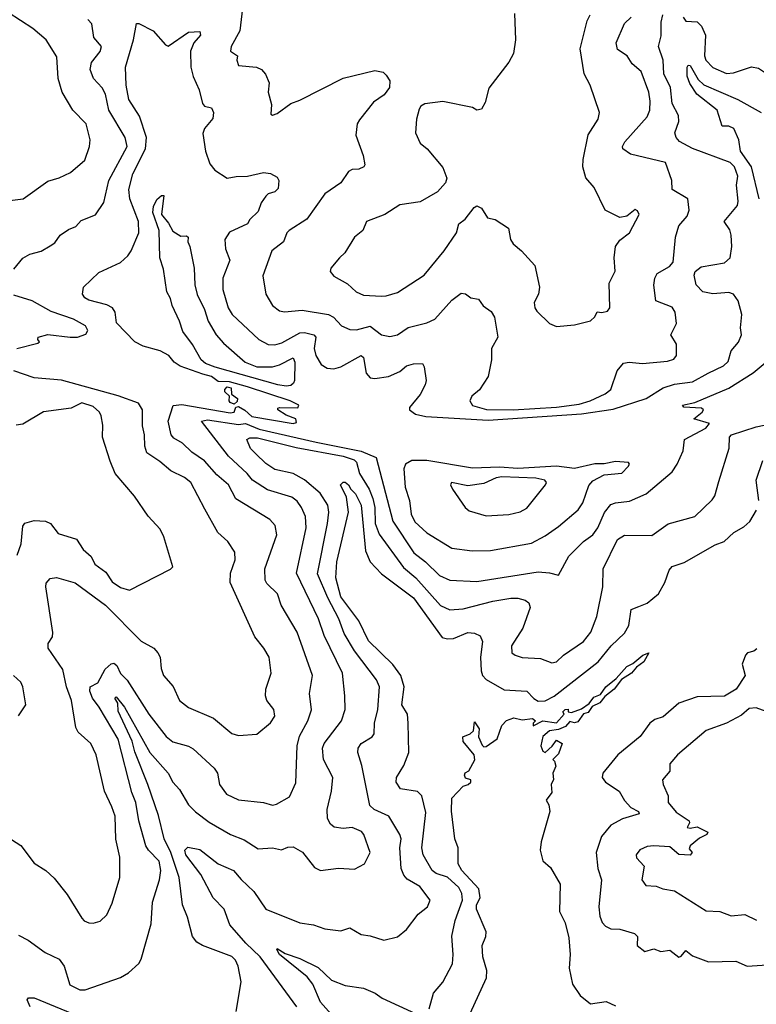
# Model space of a CAD drawing. Extents: x 1552294 to 1694791, y 811929 to 917222.
# Tile 410 of 643: x 1651751 to 1654996, y 842766 to 847104. Entities that reach past the tile are written whole.
import ezdxf

# ---------------------------------------------------------------- set-up
doc = ezdxf.new("R2010")
doc.units = 0

msp = doc.modelspace()

# ---------------------------------------------------------------- linework, layer by layer
at = {"layer": '0CON10XD'}
for points in [[(1651695, 846305.7), (1651766, 846315), (1651875, 846392.9), (1651925, 846406.5), (1651975, 846430), (1652037.1, 846485), (1652057.8, 846545), (1652061.1, 846575), (1652043.1, 846645), (1651984.4, 846705), (1651937.3, 846785), (1651920.9, 846845), (1651915, 846940), (1651867.7, 847015), (1651808.5, 847065), (1651700, 847135)], [(1652731.9, 847155), (1652720.9, 847055), (1652682.5, 846985), (1652680, 846965), (1652710, 846945), (1652707.5, 846925), (1652715, 846902.5), (1652794.4, 846894.4), (1652816.2, 846885), (1652834.3, 846864.3), (1652850, 846825), (1652846, 846785), (1652860.7, 846730.7), (1652857.5, 846687.5), (1652865, 846683.8), (1652885, 846691.2), (1652945.5, 846734.5), (1652985, 846748.6), (1653175, 846846.2), (1653315, 846880), (1653352, 846872), (1653365, 846860), (1653380.9, 846835), (1653380, 846805), (1653356.6, 846773.4), (1653310, 846740), (1653247.4, 846662.6), (1653237.7, 846645), (1653231.5, 846595), (1653263.3, 846505), (1653271.2, 846465), (1653267.5, 846455), (1653244.3, 846445.7), (1653215, 846444), (1653198.8, 846435), (1653166, 846385), (1653095, 846337.1), (1653015.7, 846225), (1652937.1, 846175), (1652927.1, 846165), (1652912.9, 846125), (1652861.9, 846085), (1652821.8, 845975), (1652834.4, 845895), (1652864.3, 845845), (1652895, 845821.4), (1652916.9, 845816.9), (1652995, 845824.2), (1653111.2, 845805), (1653132.9, 845792.9), (1653168.6, 845755), (1653205, 845739.6), (1653235, 845737.5), (1653295, 845753.6), (1653345, 845716.2), (1653382, 845708), (1653414.6, 845715.4), (1653462.7, 845747.3), (1653545, 845768.8), (1653580, 845785), (1653655, 845868.8), (1653695, 845898.8), (1653715, 845896.7), (1653738.3, 845878.3), (1653772.3, 845872.3), (1653792.7, 845842.7), (1653827.6, 845817.6), (1653842.6, 845792.6), (1653857.5, 845705), (1653828.6, 845655), (1653829.1, 845605), (1653815, 845532.5), (1653776.7, 845473.3), (1653742.2, 845445), (1653733.1, 845425), (1653745, 845404.6), (1653806.8, 845386.8), (1653924.9, 845384.9), (1654115, 845396.8), (1654215, 845410.7), (1654264, 845425), (1654330, 845455), (1654355, 845474), (1654383.3, 845556.7), (1654410, 845590), (1654435, 845594.5), (1654495, 845589.4), (1654605, 845599.2), (1654632.3, 845607.7), (1654644, 845625), (1654644.6, 845675), (1654619.2, 845715), (1654644.1, 845765), (1654638.3, 845815), (1654625, 845836.8), (1654552.5, 845865), (1654544.6, 845934.6), (1654549.3, 845965), (1654559.6, 845985), (1654613.2, 846016.8), (1654629.3, 846035), (1654640.2, 846145), (1654654.6, 846195), (1654691.6, 846238.4), (1654700.6, 846265), (1654694.1, 846315), (1654625.4, 846355.4), (1654623.3, 846395), (1654595.8, 846475), (1654441.5, 846511.5), (1654407.1, 846535), (1654405.6, 846545), (1654416.5, 846565), (1654515, 846675.5), (1654527, 846705), (1654527.8, 846745), (1654522.9, 846785), (1654488.2, 846875), (1654449.4, 846909.4), (1654426.7, 846945), (1654385, 846972.5), (1654378.7, 847001.3), (1654415, 847087.1), (1654444.7, 847115.3)], [(1653930.9, 847130.9), (1653934.4, 847015), (1653925.6, 846955), (1653905, 846916), (1653817.5, 846802.5), (1653800.6, 846739.4), (1653785, 846710), (1653765, 846705.8), (1653745, 846717.5), (1653615, 846743.3), (1653535, 846732.9), (1653517.3, 846722.7), (1653509.9, 846710.1), (1653498.1, 846665), (1653494.8, 846604.8), (1653515, 846559.2), (1653545.4, 846535.4), (1653615, 846453.3), (1653632, 846405), (1653626.2, 846385), (1653591.2, 846345), (1653515, 846300.8), (1653425, 846288.1), (1653360, 846245), (1653278.8, 846215), (1653262.5, 846175), (1653225.6, 846145), (1653183.4, 846076.6), (1653160, 846055), (1653121.4, 846008.6), (1653118.8, 845995), (1653135, 845974), (1653195, 845940.8), (1653232.5, 845905), (1653265, 845890), (1653345, 845886.5), (1653365, 845886.7), (1653415, 845901.5), (1653532.1, 845977.9), (1653620, 846085), (1653674.3, 846165), (1653686, 846205), (1653713.8, 846225), (1653753.2, 846276.8), (1653765, 846283.8), (1653785, 846273.8), (1653811.1, 846231.1), (1653845, 846223.1), (1653904, 846185), (1653912.9, 846135), (1653925, 846116.2), (1653962, 846085), (1654020.5, 846020.5), (1654041.1, 845925), (1654035.6, 845895), (1654017.7, 845857.7), (1654020.8, 845835), (1654029.1, 845819.1), (1654085, 845766), (1654115, 845752), (1654195, 845760), (1654265, 845777.5), (1654284, 845795), (1654295, 845816.2), (1654315, 845813.8), (1654339.7, 845820.3), (1654351.2, 845835), (1654347.1, 845942.9), (1654373.9, 845996.1), (1654369.8, 846055), (1654375.7, 846105), (1654395, 846133.1), (1654437.5, 846165), (1654479.2, 846245), (1654472.3, 846262.3), (1654462.3, 846267.7), (1654425, 846238.9), (1654395, 846232.7), (1654330, 846265), (1654282, 846365), (1654245, 846407.1), (1654231.4, 846455), (1654232.4, 846487.6), (1654255, 846596.7), (1654299.4, 846665), (1654305.6, 846694.4), (1654263.3, 846815), (1654237.8, 846865), (1654220.4, 846975), (1654250.8, 847099.2), (1654263.3, 847125)], [(1654652.3, 846682.3), (1654625.3, 846735), (1654617.5, 846805), (1654588.3, 846865), (1654586.1, 846925), (1654564.6, 846985), (1654576.8, 847033.2), (1654577.2, 847092.8), (1654584.4, 847125)], [(1654673.2, 847115), (1654685, 847096.7), (1654734.6, 847094.6), (1654755, 847075.7), (1654772.3, 847035), (1654767.2, 846945), (1654773.4, 846925), (1654805, 846892.9), (1654865, 846867.1), (1654895, 846869.6), (1654975, 846896.8), (1655005, 846890.4), (1655045, 846864.4), (1655065, 846858.9), (1655185, 846840), (1655215, 846840), (1655245, 846848.2), (1655271.2, 846868.8), (1655331.8, 846895), (1655349.4, 846915), (1655352, 847065), (1655345.9, 847095.9), (1655335.7, 847144.3)], [(1651725.5, 846005), (1651765, 846053.1), (1651795, 846071.1), (1651845, 846084.3), (1651885, 846107.5), (1651905, 846121.2), (1651928.8, 846155), (1651965, 846179.5), (1651998, 846192), (1652021.3, 846218.7), (1652085, 846244), (1652121.2, 846298.8), (1652144, 846396), (1652224.7, 846545), (1652214.7, 846585), (1652143.3, 846705), (1652128.9, 846775), (1652113.7, 846803.7), (1652076.4, 846845), (1652060.8, 846885), (1652066.4, 846915), (1652105, 846963.1), (1652110.8, 846985), (1652077.8, 847025), (1652068.4, 847085), (1652050.6, 847105)], [(1651745, 843071.4), (1651788.6, 843048.6), (1651863.3, 842995), (1651925.3, 842965.3), (1651947.3, 842935), (1651971.5, 842851.5), (1652015, 842830), (1652039.7, 842830.3), (1652195, 842883.8), (1652230, 842905), (1652275, 842946.2), (1652285.7, 842965), (1652329.4, 843120.6), (1652336.3, 843216.3), (1652367.2, 843315), (1652372.6, 843355), (1652365, 843396.5), (1652318.2, 843445), (1652306.7, 843465), (1652276.2, 843575), (1652261.7, 843655), (1652245, 843699.4), (1652183.9, 843935), (1652101.1, 844075), (1652071.2, 844115), (1652059.3, 844145), (1652061.4, 844165), (1652095, 844182.9), (1652127.3, 844242.7), (1652153.5, 844266.5), (1652165, 844269.4), (1652179.3, 844259.3), (1652195, 844223.3), (1652224.3, 844194.3), (1652319.2, 844045), (1652396.4, 843946.4), (1652425, 843922.1), (1652495, 843903.8), (1652515, 843892.3), (1652606.7, 843806.7), (1652621.8, 843785), (1652630.7, 843735), (1652661.8, 843691.8), (1652715, 843667.1), (1652825, 843655.7), (1652865, 843643.3), (1652882.5, 843647.5), (1652939.5, 843680.5), (1652967.7, 843742.3), (1652972.7, 843905), (1652983.2, 843946.8), (1653020, 844015), (1653036.5, 844063.5), (1653027.9, 844135), (1653040, 844215), (1652972.7, 844405), (1652902.7, 844525), (1652886.2, 844575), (1652839.3, 844619.3), (1652831.6, 844635), (1652831.3, 844685), (1652883.1, 844835), (1652875.8, 844875.8), (1652852.4, 844902.4), (1652702.6, 844992.6), (1652671.3, 845055), (1652618.8, 845098.8), (1652565, 845160.6), (1652509, 845199), (1652467.9, 845237.9), (1652429.9, 845259.9), (1652417.5, 845275), (1652404.3, 845335), (1652426.2, 845403.8), (1652465, 845408.3), (1652678.2, 845371.8), (1652695, 845374.1), (1652702.9, 845397.1), (1652715, 845399.7), (1652743.2, 845383.2), (1652772.9, 845355), (1652955.6, 845324.4), (1652970, 845330), (1652967.5, 845345), (1652925, 845361.2), (1652887.5, 845385), (1652888.3, 845391.7), (1652895, 845396), (1652976, 845394), (1652980, 845405), (1652942.5, 845425), (1652755, 845485.8), (1652675, 845507.8), (1652625, 845510.4), (1652595, 845531.3), (1652557.9, 845542.1), (1652457.1, 845577.1), (1652431.8, 845595), (1652407.8, 845625), (1652370, 845645), (1652295, 845666.2), (1652257.8, 845685), (1652177.7, 845767.7), (1652170.9, 845815), (1652159.4, 845835), (1652135, 845847.3), (1652055, 845868.1), (1652037.9, 845877.9), (1652028, 845895), (1652031.2, 845925), (1652099.8, 845990.2), (1652195, 846033.8), (1652226.8, 846063.2), (1652242.2, 846085), (1652275.7, 846165), (1652274.8, 846215), (1652235.6, 846315), (1652231.9, 846355), (1652248.4, 846425), (1652305.2, 846534.8), (1652310, 846585), (1652279, 846679), (1652231.5, 846751.5), (1652219.4, 846815), (1652216.6, 846895), (1652251.5, 847015), (1652265, 847087.1), (1652275, 847087.5), (1652339.2, 847055), (1652392.4, 846992.4), (1652405, 846987.1), (1652495, 847048.5), (1652545, 847052), (1652546.9, 847035), (1652517.6, 847002.4), (1652502.7, 846965), (1652504.6, 846894.6), (1652515, 846853.8), (1652541.9, 846795), (1652555.8, 846735), (1652565, 846723.1), (1652595, 846715.6), (1652603.8, 846695), (1652601.8, 846668.2), (1652564.4, 846625), (1652558.2, 846601.8), (1652569.6, 846525), (1652588.3, 846468.3), (1652610.7, 846440.7), (1652665, 846405.6), (1652705, 846413.4), (1652755, 846413.8), (1652825, 846430), (1652855.9, 846425.9), (1652885, 846409.4), (1652892.2, 846395), (1652890, 846360), (1652875, 846346), (1652845, 846336.2), (1652834.4, 846325.6), (1652815, 846297.5), (1652800.9, 846259.1), (1652765, 846223.8), (1652754.2, 846205), (1652675, 846167.5), (1652655, 846136), (1652657.8, 846095), (1652676.8, 846045), (1652645.4, 845965), (1652645.4, 845915.4), (1652669.6, 845835), (1652686.9, 845805), (1652804.4, 845694.4), (1652845, 845673.3), (1652875, 845671.8), (1652905, 845680.8), (1652985.5, 845724.5), (1653005, 845726.4), (1653046.5, 845715), (1653054.7, 845704.7), (1653047.6, 845655), (1653055, 845624), (1653078.1, 845585), (1653105, 845568.5), (1653135, 845566.4), (1653165.7, 845574.3), (1653255, 845624.6), (1653265.8, 845615), (1653276.9, 845546.9), (1653295, 845526.5), (1653315, 845523.2), (1653375, 845532.2), (1653425, 845553.8), (1653455, 845578.5), (1653485, 845587.9), (1653525, 845588.9), (1653533.1, 845575), (1653541.1, 845515), (1653537.7, 845495), (1653515, 845451.9), (1653468.5, 845395), (1653468.5, 845385), (1653495, 845366.3), (1653540, 845355), (1653815, 845339.5), (1654225, 845367.4), (1654365, 845387.6), (1654510.6, 845435), (1654585, 845481.8), (1654635, 845497.5), (1654715, 845508.2), (1654783.6, 845546.4), (1654851, 845579), (1654872.5, 845597.5), (1654885.6, 845645), (1654916.7, 845683.3), (1654930, 845715), (1654925.6, 845745.6), (1654931.7, 845805), (1654915.8, 845865), (1654895, 845894.3), (1654875, 845901.9), (1654805, 845895.8), (1654760, 845905), (1654730.8, 845935), (1654721.4, 845978.6), (1654726.9, 845995), (1654752.9, 846015), (1654855, 846032.7), (1654880, 846055), (1654887.4, 846105), (1654884.8, 846154.8), (1654878.5, 846178.5), (1654854.5, 846215), (1654913.1, 846285), (1654916.5, 846305), (1654909.1, 846375), (1654914.8, 846415), (1654899.8, 846455), (1654880.2, 846475), (1654715, 846536.1), (1654657.7, 846567.7), (1654643.3, 846585), (1654636.7, 846605), (1654653.8, 846655), (1654652.3, 846682.3)], [(1655008.2, 846315), (1654975.2, 846455), (1654926.2, 846525), (1654919.4, 846575), (1654897.1, 846625), (1654875, 846634.7), (1654845, 846635.4), (1654823.9, 846705), (1654734.4, 846775), (1654703.1, 846823.1), (1654691.2, 846855), (1654691.6, 846895), (1654695, 846903.1), (1654705, 846902.2), (1654739.7, 846839.7), (1654765, 846816.5), (1654915, 846752.7), (1655017.1, 846695)], [(1652925, 845488.6), (1652888.2, 845495), (1652612.5, 845572.5), (1652569.6, 845589.6), (1652550.8, 845605), (1652512.4, 845672.4), (1652469.6, 845729.6), (1652455.2, 845775.2), (1652421.9, 845845), (1652415.6, 845875), (1652399.2, 845905), (1652384.6, 846005), (1652368.1, 846055), (1652364.5, 846175), (1652337.3, 846255), (1652339.7, 846280.3), (1652355, 846311.2), (1652375, 846330), (1652385, 846330), (1652375.7, 846245), (1652406.9, 846206.9), (1652425, 846172.5), (1652460.5, 846150.5), (1652485, 846151.2), (1652493.3, 846145), (1652490.8, 846125), (1652500.8, 846105), (1652518.6, 846008.6), (1652522.5, 845935), (1652532.8, 845892.8), (1652565, 845827.1), (1652581.1, 845775), (1652616.6, 845715), (1652648.5, 845678.5), (1652743.8, 845595), (1652795.2, 845575.2), (1652865, 845574.8), (1652895, 845582.7), (1652955, 845614.6), (1652963.4, 845595), (1652961.6, 845515), (1652957.6, 845502.4), (1652945, 845492.3), (1652925, 845488.6)], [(1651737.5, 845655), (1651830.7, 845679.3), (1651837.5, 845685), (1651830, 845695), (1651832.5, 845705), (1651875, 845717.3), (1651973.3, 845705), (1652005, 845705.8), (1652041.9, 845718.1), (1652050.4, 845735), (1652040.5, 845755), (1651987.1, 845785), (1651888.8, 845818.8), (1651805.3, 845865.3), (1651725, 845890)], [(1652704.4, 842735), (1652726.7, 842865), (1652713.1, 842935), (1652700.9, 842960.9), (1652685, 842976.4), (1652555.3, 843025.3), (1652530.7, 843040.7), (1652512.2, 843065), (1652489.8, 843149.8), (1652467.8, 843205), (1652453.1, 843325), (1652416.7, 843435), (1652386.8, 843495), (1652361.5, 843598.5), (1652315.7, 843735), (1652258, 843878), (1652246.4, 843925), (1652185, 844058.1), (1652182.4, 844092.4), (1652170.5, 844115), (1652175, 844121.4), (1652212.6, 844075), (1652324, 843875), (1652404.4, 843784.4), (1652424.7, 843745), (1652455, 843712.9), (1652494.1, 843645), (1652524.8, 843614.8), (1652585, 843567.9), (1652679.2, 843515), (1652740.2, 843490.2), (1652801.7, 843451.7), (1652865, 843455.3), (1652903.5, 843446.5), (1652931.4, 843458.6), (1652955, 843460), (1652997.2, 843437.2), (1653048.8, 843368.8), (1653075.9, 843355.9), (1653155.8, 843365.8), (1653225, 843362), (1653270, 843385), (1653294.2, 843435), (1653266.8, 843515), (1653257.1, 843527.1), (1653215, 843544.7), (1653175, 843540.7), (1653135.9, 843545.9), (1653119.5, 843559.5), (1653106.5, 843585), (1653105.5, 843625), (1653124.7, 843705.3), (1653130.9, 843765), (1653089.7, 843845), (1653084, 843895), (1653092.5, 843915), (1653167.7, 844015), (1653184.5, 844065.5), (1653183.6, 844125), (1653172.2, 844225), (1653091.3, 844391.3), (1653067.2, 844465), (1652970.8, 844665), (1653013.3, 844865), (1653010, 844915), (1652992.8, 844955), (1652973.1, 844983.1), (1652950.1, 845000.1), (1652842.5, 845032.5), (1652776.2, 845075), (1652753.2, 845105), (1652670.9, 845180.9), (1652552.2, 845335), (1652578.4, 845341.6), (1652715, 845320), (1652745, 845325.5), (1652805, 845299.3), (1653057, 845243), (1653255, 845203.1), (1653320.9, 845175), (1653394.3, 844894.3), (1653486.6, 844755), (1653538.9, 844715), (1653600.4, 844655), (1653645, 844634), (1653765, 844629.4), (1654035, 844670.9), (1654085, 844667.3), (1654125, 844656.2), (1654170.1, 844739.9), (1654234.6, 844805), (1654275.4, 844835), (1654297.5, 844865), (1654327.4, 844932.6), (1654355, 844967.5), (1654375, 844975.3), (1654437.3, 844982.7), (1654510, 845015), (1654625, 845112.2), (1654647.7, 845145), (1654673.5, 845205), (1654680, 845255), (1654773.3, 845305), (1654790, 845325), (1654720, 845345), (1654757.5, 845375), (1654762.5, 845385), (1654755, 845392.5), (1654677, 845397), (1654670, 845405), (1654725, 845417.8), (1654875, 845480.9), (1654981.4, 845548.6), (1655096.2, 845643.8)], [(1651715, 843492), (1651755, 843466), (1651815, 843388), (1651865.5, 843355.5), (1651902.4, 843322.4), (1651959.8, 843249.8), (1652025, 843145.8), (1652035, 843134.3), (1652055.5, 843125.5), (1652075, 843124.4), (1652105, 843133.1), (1652135, 843160.8), (1652157.6, 843212.4), (1652191.9, 843325), (1652191.8, 843415), (1652174.1, 843494.1), (1652170.6, 843595), (1652156.1, 843636.1), (1652124.6, 843705), (1652088.2, 843865), (1652063.6, 843915), (1652008.5, 843965), (1651997.3, 843985), (1651979.4, 844105), (1651957.6, 844165), (1651941.2, 844241.2), (1651875.5, 844335), (1651875.5, 844355), (1651894.5, 844385), (1651896.2, 844403.8), (1651866, 844605), (1651867.8, 844622.2), (1651885, 844642.7), (1651913.2, 844646.8), (1651995, 844622.3), (1652128.7, 844525), (1652286.4, 844366.4), (1652341.2, 844335), (1652359.2, 844315), (1652368.9, 844295), (1652374.3, 844245), (1652384.3, 844215), (1652426.2, 844166.2), (1652455, 844104.4), (1652494.1, 844074.1), (1652605, 844026.9), (1652685, 843958.6), (1652715, 843951.1), (1652795, 843956.7), (1652855, 844006), (1652875.4, 844035), (1652870.6, 844065), (1652840, 844105), (1652833.1, 844125), (1652835.5, 844154.5), (1652858.5, 844225), (1652849.5, 844295), (1652826.9, 844335), (1652786.7, 844385), (1652677.5, 844625), (1652679.5, 844665), (1652700.6, 844725), (1652698.3, 844758.3), (1652667.5, 844805), (1652623.3, 844845), (1652566.9, 844946.9), (1652504.5, 845065), (1652476.6, 845086.6), (1652416.2, 845116.2), (1652368, 845158), (1652311.5, 845195), (1652301.6, 845225), (1652300, 845275), (1652291.3, 845315), (1652292.1, 845385), (1652274.6, 845415), (1652185, 845447.1), (1651935, 845515.7), (1651815, 845525.9), (1651725, 845556.6)], [(1652695, 845409.8), (1652677.6, 845417.6), (1652673, 845425), (1652675.4, 845445.4), (1652654.9, 845464.9), (1652654.9, 845475.1), (1652665, 845487.1), (1652682, 845482), (1652683.9, 845453.9), (1652710, 845435), (1652708.9, 845421.1), (1652695, 845409.8)], [(1651740, 844745), (1651756.5, 844795), (1651765, 844873.3), (1651773.5, 844886.5), (1651815, 844897.1), (1651865, 844894.3), (1651886, 844885), (1651920.6, 844840.6), (1652000.8, 844815), (1652029.7, 844769.7), (1652065, 844738.8), (1652081.2, 844705), (1652130, 844670), (1652157.7, 844627.7), (1652195, 844602.3), (1652235, 844590.8), (1652415, 844682.5), (1652425.9, 844694.1), (1652386.2, 844825), (1652369.1, 844859.1), (1652317.2, 844917.2), (1652255.8, 845005), (1652171.9, 845105), (1652148.6, 845158.6), (1652115.6, 845265), (1652117.4, 845317.4), (1652109.3, 845359.3), (1652102.9, 845375), (1652075, 845399.5), (1652025, 845415.6), (1651977.6, 845392.4), (1651855, 845375.6), (1651765, 845322.5), (1651735, 845317.5)], [(1654830.2, 845069.8), (1654876.7, 845216.7), (1654877.5, 845265), (1654886, 845275), (1654995, 845309.5), (1655185, 845349.6)], [(1652971.2, 842755), (1652810.2, 842975), (1652746.2, 843035), (1652676.6, 843116.6), (1652652.2, 843185), (1652603.4, 843235), (1652548.7, 843338.7), (1652482.1, 843425), (1652478.6, 843445), (1652492, 843458), (1652545, 843447.9), (1652625, 843385.4), (1652692.2, 843355), (1652726.5, 843316.5), (1652782.8, 843262.8), (1652835.6, 843185), (1652985, 843125.4), (1653045, 843116.2), (1653095, 843098.5), (1653165, 843090.6), (1653205, 843102.9), (1653255, 843074.4), (1653295, 843068.5), (1653355, 843049.2), (1653415, 843064.2), (1653454.2, 843095.8), (1653506, 843164), (1653547.5, 843195), (1653558.5, 843225), (1653513.1, 843285), (1653458, 843318), (1653443.2, 843335), (1653431.5, 843365), (1653425.3, 843455), (1653430.8, 843495), (1653425.9, 843515), (1653376.9, 843595), (1653312.5, 843625), (1653292.6, 843642.6), (1653257.9, 843817.9), (1653240.9, 843875), (1653242.5, 843895), (1653255.6, 843915), (1653302.9, 843945), (1653311.7, 843958.3), (1653313.8, 844005), (1653329.1, 844065), (1653335.3, 844165), (1653323.2, 844195), (1653225, 844323.1), (1653179.7, 844399.7), (1653157, 844465), (1653107.6, 844557.6), (1653063.2, 844663.2), (1653106.5, 844885), (1653112, 844935), (1653108.7, 844965), (1653075, 845018.4), (1653005, 845076.2), (1652955, 845104.3), (1652875, 845122.5), (1652835, 845148.1), (1652791.2, 845191.2), (1652768.1, 845215), (1652750.6, 845255), (1652765, 845261.3), (1652797.6, 845262.4), (1652969.4, 845219.4), (1653175, 845181.2), (1653224.1, 845165), (1653234.2, 845154.2), (1653248.3, 845105), (1653290.3, 845035), (1653306.6, 844995), (1653315.5, 844954.5), (1653317.2, 844885), (1653335, 844837.1), (1653441.1, 844691.1), (1653495.6, 844645.6), (1653605, 844523.5), (1653645, 844503.4), (1653705, 844508.1), (1653835, 844541.7), (1653914.7, 844554.7), (1653945, 844556), (1653977, 844547), (1653994.4, 844534.4), (1653999.4, 844515), (1653967.3, 844422.7), (1653916.7, 844345), (1653919.2, 844315), (1653933.8, 844303.8), (1653965, 844293.8), (1654045, 844290), (1654095, 844270.6), (1654115, 844275.6), (1654146.9, 844305), (1654235, 844364.6), (1654267.4, 844405), (1654292.8, 844475), (1654320.4, 844605), (1654321.1, 844685), (1654385, 844814.5), (1654415, 844832.7), (1654535, 844831.8), (1654607.6, 844882.4), (1654725, 844915.6), (1654801.7, 844988.3), (1654813.2, 845006.8), (1654830.2, 845069.8)], [(1653743.3, 844763.3), (1653825, 844764.7), (1654005, 844798.2), (1654065, 844830.4), (1654125, 844870.9), (1654210.8, 844945), (1654231.3, 844975), (1654258.5, 845051.5), (1654275, 845072.5), (1654325, 845098.2), (1654403.5, 845106.5), (1654431.9, 845135), (1654436.9, 845145), (1654433, 845153), (1654375, 845157.5), (1654325, 845147.2), (1654285, 845146.6), (1654195, 845126.3), (1654115, 845137.3), (1653945, 845126.7), (1653865, 845133), (1653745, 845128.3), (1653545, 845161.9), (1653478.8, 845161.2), (1653450.5, 845145), (1653442.5, 845125), (1653449.2, 845045), (1653467.9, 844985), (1653475.8, 844925), (1653491.9, 844891.9), (1653545, 844842.9), (1653655, 844776.2), (1653743.3, 844763.3)], [(1655007.5, 844985), (1654994.6, 845075), (1655025, 845161.2)], [(1653805, 844917.9), (1653905, 844924.6), (1653955, 844935.4), (1653985, 844952.2), (1654067.1, 845055), (1654071.4, 845065), (1654064, 845075), (1654025, 845084.7), (1653875, 845090), (1653849.6, 845085), (1653795, 845060), (1653725, 845050.8), (1653652.5, 845065), (1653648.8, 845055), (1653657.5, 845035), (1653712.5, 844955), (1653730.2, 844940.2), (1653805, 844917.9)], [(1653554.4, 842745.6), (1653574.4, 842815), (1653615, 842864.2), (1653657.3, 842945), (1653660.9, 842985), (1653653.8, 843066.2), (1653668.7, 843135), (1653700.9, 843225), (1653698.8, 843255), (1653685, 843280.5), (1653635, 843325.8), (1653585, 843343.1), (1653568.5, 843355), (1653528.7, 843425), (1653521.8, 843455), (1653539.2, 843610.9), (1653522.9, 843685), (1653503.5, 843703.5), (1653428, 843715), (1653408.9, 843745), (1653410, 843765), (1653442.4, 843817.6), (1653464.5, 843875), (1653461.9, 844005), (1653459.7, 844045), (1653434.2, 844085), (1653443.8, 844165), (1653429.8, 844215), (1653395, 844262.9), (1653287.2, 844367.2), (1653244.3, 844455), (1653165, 844561.8), (1653142.8, 844645), (1653147.4, 844715), (1653199.7, 844935), (1653190.9, 845000.9), (1653164.4, 845055), (1653175, 845066.4), (1653185, 845066.1), (1653198.9, 845055), (1653209.1, 845035), (1653230.7, 845015), (1653255, 844965.6), (1653273.4, 844763.4), (1653295.3, 844715), (1653345, 844663.2), (1653485, 844557.1), (1653612.4, 844382.4), (1653635, 844375.9), (1653662.3, 844377.7), (1653725, 844404.6), (1653755, 844400.9), (1653779.2, 844389.2), (1653789.6, 844365), (1653780.8, 844295), (1653783.8, 844235), (1653789.2, 844215), (1653805, 844196.4), (1653885, 844152.3), (1653985, 844146), (1654015, 844113.4), (1654035, 844102.3), (1654065, 844103.6), (1654105, 844123.9), (1654298.9, 844275), (1654356.8, 844345), (1654415, 844401.9), (1654434.4, 844435), (1654444.5, 844505), (1654478.2, 844518.2), (1654515, 844533.7), (1654564.4, 844575), (1654593.5, 844625), (1654611.4, 844678.6), (1654625, 844694.6), (1654678.2, 844711.8), (1654815, 844790), (1654854.2, 844805), (1654896.9, 844845), (1654940.4, 844869.6), (1654966.6, 844893.4), (1654996.9, 844943.1)], [(1653735.7, 842725.7), (1653807.8, 842882.2), (1653808.6, 842915), (1653791.3, 842975), (1653788.5, 843025), (1653804.5, 843065), (1653806, 843085), (1653763.1, 843185), (1653763.5, 843205), (1653779.2, 843235), (1653773.5, 843275), (1653698.9, 843355), (1653681.8, 843385), (1653682.9, 843455), (1653667.5, 843495), (1653652.8, 843617.2), (1653653.8, 843675), (1653705, 843727.5), (1653725.9, 843734.1), (1653737.5, 843745), (1653737.5, 843755), (1653715, 843762.5), (1653710, 843775), (1653713.6, 843786.4), (1653730, 843795), (1653756.1, 843843.9), (1653753.3, 843865), (1653704.3, 843924.3), (1653702.5, 843945), (1653735, 843957.5), (1653749.3, 843970.7), (1653755, 844010), (1653775, 843980), (1653772.5, 843945), (1653788.3, 843908.3), (1653795, 843900), (1653805, 843902.5), (1653853.6, 843936.4), (1653874.7, 843995), (1653895, 844017.1), (1653927.8, 844027.8), (1653965, 844019.2), (1654010, 844025), (1654022.5, 844015), (1654013.3, 844005), (1654013, 843993), (1654055.7, 844014.3), (1654115, 844005.7), (1654150, 844045), (1654143.8, 844055), (1654153.8, 844065), (1654166.4, 844066.4), (1654167.5, 844055), (1654181.4, 844051.4), (1654225, 844067.5), (1654259.2, 844090.8), (1654280.5, 844119.5), (1654309.6, 844130.4), (1654332.7, 844165), (1654379, 844201), (1654425, 844254.6), (1654452.2, 844267.8), (1654495.7, 844305), (1654522.5, 844315), (1654500, 844275), (1654467.9, 844252.1), (1654445.7, 844224.3), (1654402.4, 844197.6), (1654369.7, 844155), (1654328.4, 844121.6), (1654305.9, 844094.1), (1654272, 844078), (1654255, 844052.3), (1654233.8, 844046.2), (1654208.9, 844011.1), (1654195, 844006.2), (1654175, 844011.4), (1654155, 843990), (1654125, 843977.1), (1654085, 843970.9), (1654055, 843945.6), (1654046.7, 843905), (1654055, 843881.2), (1654065, 843876.2), (1654096.7, 843903.3), (1654115, 843930), (1654140, 843915), (1654125, 843870), (1654100, 843845), (1654107, 843837), (1654113.3, 843815), (1654100, 843785), (1654103, 843757), (1654092.5, 843735), (1654095, 843700), (1654070, 843665), (1654081.2, 843645), (1654086.2, 843615), (1654047.7, 843482.3), (1654044, 843445), (1654055, 843398.8), (1654089.2, 843369.2), (1654131.4, 843295), (1654128.2, 843175), (1654154.3, 843125), (1654169.3, 843059.3), (1654175.7, 842985), (1654172, 842925), (1654186, 842855), (1654219.2, 842805), (1654265, 842768), (1654335, 842778), (1654375, 842760)], [(1654997.5, 844332.5), (1654985, 844322.5), (1654956.7, 844315), (1654947.5, 844305), (1654933.1, 844265), (1654946.7, 844215), (1654907.1, 844155), (1654855, 844124.4), (1654735, 844120.7), (1654655, 844092.5), (1654585, 844033.3), (1654549.3, 844020.7), (1654526, 844005), (1654483.6, 843946.4), (1654386, 843865), (1654319.2, 843785), (1654317.1, 843765), (1654331.4, 843745), (1654391.4, 843705), (1654414.6, 843664.6), (1654443.5, 843633.5), (1654476.2, 843615), (1654480, 843605), (1654406.5, 843583.5), (1654354.3, 843555), (1654313.5, 843505), (1654290, 843435), (1654297.7, 843365), (1654313.3, 843315), (1654302.7, 843195), (1654306.4, 843155), (1654316.9, 843126.9), (1654330.9, 843110.9), (1654355, 843098.1), (1654395, 843097.8), (1654458.7, 843078.7), (1654472, 843065), (1654471.4, 843025), (1654505, 842998.9), (1654545, 843010.8), (1654575, 842998.8), (1654615, 843005.4), (1654655, 842974.5), (1654665, 842978.6), (1654685, 843004), (1654715, 842979.2), (1654785, 842952.9), (1654905, 842956.7), (1654955, 842934.5), (1655065, 842941.4)], [(1651745, 844037.5), (1651777.5, 844085), (1651764.2, 844165), (1651755.8, 844185), (1651724, 844215)], [(1655055, 844050), (1654995, 844072.5), (1654965, 844068.9), (1654930.7, 844039.3), (1654865, 844004.6), (1654775, 843972.2), (1654648.9, 843865), (1654614.4, 843825), (1654615, 843793.8), (1654582.7, 843755), (1654585.4, 843735), (1654606.8, 843685), (1654607.5, 843655), (1654642.6, 843612.6), (1654700, 843575), (1654701.2, 843565), (1654690.8, 843545), (1654705, 843541.8), (1654735, 843548.5), (1654782, 843525), (1654777.5, 843515), (1654745, 843498.2), (1654703.8, 843465), (1654700.7, 843450.7), (1654712.5, 843435), (1654705, 843422.9), (1654655, 843426), (1654615, 843460), (1654544.6, 843464.6), (1654515, 843461.3), (1654483.4, 843446.6), (1654466.9, 843425), (1654468.3, 843411.7), (1654502.2, 843375), (1654491.9, 843315), (1654509.4, 843289.4), (1654555, 843287.3), (1654583.8, 843275), (1654635.9, 843265.9), (1654775, 843178.5), (1654835, 843174.7), (1654885.3, 843155.3), (1654945, 843162.3), (1654997, 843137)], [(1653123, 842723), (1653075.3, 842775), (1653041.6, 842855), (1653017.5, 842887.5), (1652895, 842985.8), (1652882.9, 843007.1), (1652885, 843012.5), (1652920, 842990), (1652985, 842968.5), (1653065, 842928.5), (1653125, 842873.2), (1653185, 842848.9), (1653265, 842837.1), (1653316, 842815), (1653347, 842793), (1653495, 842726)], [(1651796.7, 842755), (1651783.6, 842786.4), (1651790, 842795), (1651815, 842795.3), (1652075, 842687.8)]]:
    msp.add_lwpolyline(points, dxfattribs=at)

doc.saveas('drawing.dxf')
